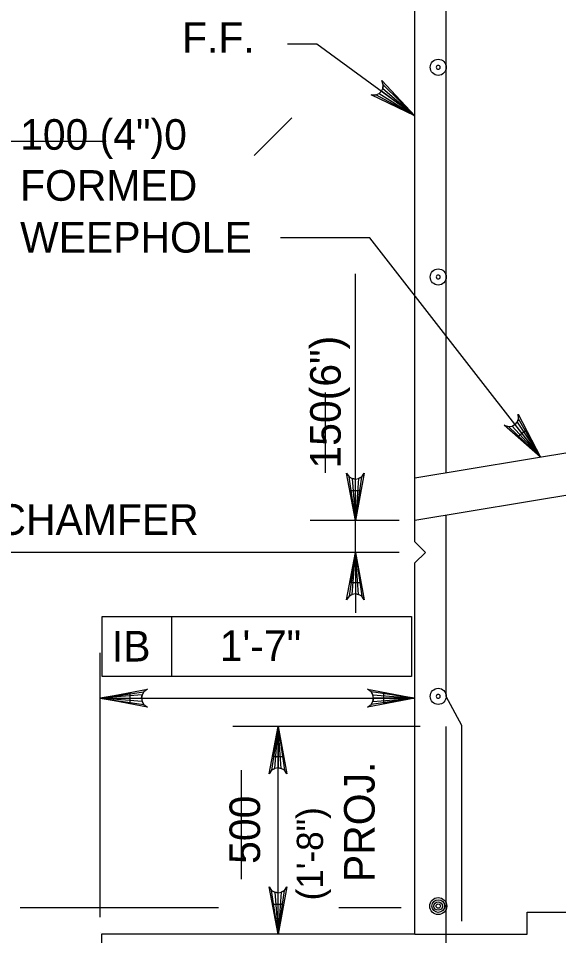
# Model space of a CAD drawing. Extents: x 179 to 454, y -271 to 54.
# Drawn here: x 235.291 to 237.413, y -96.43 to -92.833 of the extents above; entities that cross this region are included whole.
import ezdxf

# ---------------------------------------------------------------- set-up
doc = ezdxf.new("R2010")
doc.units = 0
for name, color, linetype in [('Level 3', 7, 'Continuous'), ('Level 4', 7, 'Continuous'), ('Level 41', 7, 'Continuous'), ('Level 5', 7, 'Continuous'), ('Level 6', 7, 'Continuous'), ('Level 7', 7, 'Continuous'), ('Level 9', 7, 'Continuous')]:
    doc.layers.add(name, color=color, linetype=linetype)

# ---------------------------------------------------------------- blocks, each defined once
blk = doc.blocks.new('B')
at = {"layer": 'Level 3'}
blk.add_circle((0, 0), 0.107, dxfattribs=at)
for start, end in [(0, 180), (180, 0)]:
    blk.add_arc((0, 0), 0.026, start, end, dxfattribs=at)

msp = doc.modelspace()

# ---------------------------------------------------------------- linework, layer by layer
at = {"layer": 'Level 3'}
for p, q in [((236.4629, -92.9338), (236.3486, -92.9338)), ((236.8483, -93.2147), (236.4629, -92.9338)), ((236.217, -93.3705), (236.3646, -93.223)), ((236.6148, -94.8027), (236.6148, -93.8347)), ((236.6148, -94.6846), (236.6148, -94.5664)), ((236.7868, -94.8027), (236.4377, -94.8027)), ((236.6148, -94.9275), (236.6148, -94.8027)), ((236.8483, -94.8864), (236.8893, -94.9275)), ((236.7868, -94.9275), (234.7979, -94.9275)), ((236.586, -94.9275), (236.4377, -94.9275)), ((236.6148, -94.9275), (236.6148, -95.1637)), ((236.8483, -94.9685), (236.8893, -94.9275)), ((235.6203, -95.1784), (236.8354, -95.1784)), ((235.6203, -95.4146), (235.6203, -95.1784)), ((235.8942, -95.4146), (235.8942, -95.1784)), ((236.8354, -95.1784), (236.8354, -95.4146)), ((236.8354, -95.4146), (235.6203, -95.4146)), ((236.8688, -95.6096), (236.1337, -95.6096)), ((236.3109, -96.4247), (236.3109, -95.6096)), ((236.0769, -96.3217), (235.2986, -96.3217)), ((236.7944, -96.3217), (236.5496, -96.3217))]:
    msp.add_line(p, q, dxfattribs=at)
for points in [[(236.8483, -93.2147), (236.6771, -93.1332), (236.6946, -93.1336), (236.7079, -93.1278), (236.717, -93.119), (236.7227, -93.1077), (236.724, -93.0932), (236.7183, -93.0767), (236.8483, -93.2147), (236.724, -93.0932), (236.7227, -93.1077), (236.8483, -93.2147), (236.717, -93.119), (236.7079, -93.1278), (236.8483, -93.2147), (236.6946, -93.1336)], [(237.3412, -94.5542), (237.1991, -94.4286), (237.2157, -94.4338), (237.2302, -94.432), (237.2413, -94.426), (237.2499, -94.4167), (237.2552, -94.4032), (237.2542, -94.3857), (237.3412, -94.5542), (237.2552, -94.4032), (237.2499, -94.4167), (237.3412, -94.5542), (237.2413, -94.426), (237.2302, -94.432), (237.3412, -94.5542), (237.2157, -94.4338)], [(236.6148, -94.8027), (236.5799, -94.6162), (236.5898, -94.6306), (236.6023, -94.638), (236.6148, -94.6402), (236.6273, -94.638), (236.6398, -94.6306), (236.6497, -94.6162), (236.6148, -94.8027), (236.6398, -94.6306), (236.6273, -94.638), (236.6148, -94.8027), (236.6148, -94.6402), (236.6023, -94.638), (236.6148, -94.8027), (236.5898, -94.6306)], [(236.6148, -94.9275), (236.6497, -95.1139), (236.6398, -95.0996), (236.6273, -95.0922), (236.6148, -95.09), (236.6023, -95.0922), (236.5898, -95.0996), (236.5799, -95.1139), (236.6148, -94.9275), (236.5898, -95.0996), (236.6023, -95.0922), (236.6148, -94.9275), (236.6148, -95.09), (236.6273, -95.0922), (236.6148, -94.9275), (236.6398, -95.0996)], [(235.6125, -95.499), (235.7989, -95.4641), (235.7846, -95.474), (235.7772, -95.4865), (235.775, -95.499), (235.7772, -95.5115), (235.7846, -95.524), (235.7989, -95.5339), (235.6125, -95.499), (235.7846, -95.524), (235.7772, -95.5115), (235.6125, -95.499), (235.775, -95.499), (235.7772, -95.4865), (235.6125, -95.499), (235.7846, -95.474)], [(236.8483, -95.499), (236.6619, -95.5339), (236.6762, -95.524), (236.6837, -95.5115), (236.6858, -95.499), (236.6837, -95.4865), (236.6762, -95.474), (236.6619, -95.4641), (236.8483, -95.499), (236.6762, -95.474), (236.6837, -95.4865), (236.8483, -95.499), (236.6858, -95.499), (236.6837, -95.5115), (236.8483, -95.499), (236.6762, -95.524)], [(236.3109, -95.6096), (236.3458, -95.796), (236.3359, -95.7817), (236.3234, -95.7742), (236.3109, -95.7721), (236.2984, -95.7742), (236.2859, -95.7817), (236.276, -95.796), (236.3109, -95.6096), (236.2859, -95.7817), (236.2984, -95.7742), (236.3109, -95.6096), (236.3109, -95.7721), (236.3234, -95.7742), (236.3109, -95.6096), (236.3359, -95.7817)], [(236.3109, -96.4247), (236.276, -96.2382), (236.2859, -96.2526), (236.2984, -96.26), (236.3109, -96.2622), (236.3234, -96.26), (236.3359, -96.2526), (236.3458, -96.2382), (236.3109, -96.4247), (236.3359, -96.2526), (236.3234, -96.26), (236.3109, -96.4247), (236.3109, -96.2622), (236.2984, -96.26), (236.3109, -96.4247), (236.2859, -96.2526)]]:
    msp.add_lwpolyline(points, dxfattribs=at)
for points in [[(236.5952, -94.6846), (236.6345, -94.6846), (236.6148, -94.8027)], [(236.5952, -95.0456), (236.6345, -95.0456), (236.6148, -94.9275)], [(236.2912, -95.7277), (236.3306, -95.7277), (236.3109, -95.6096)], [(236.2912, -96.3066), (236.3306, -96.3066), (236.3109, -96.4247)]]:
    msp.add_lwpolyline(points, close=True, dxfattribs=at)
at = {"layer": 'Level 4'}
for p, q in [((236.6712, -93.6937), (236.3212, -93.6937)), ((237.3412, -94.5542), (236.6712, -93.6937)), ((235.6125, -96.358), (235.6125, -95.3218)), ((235.6125, -95.499), (236.8483, -95.499))]:
    msp.add_line(p, q, dxfattribs=at)
for points in [[(237.2841, -94.449), (237.2531, -94.4732), (237.3412, -94.5542)], [(235.7306, -95.5187), (235.7306, -95.4793), (235.6125, -95.499)], [(236.7264, -95.5187), (236.7264, -95.4793), (236.8446, -95.499)]]:
    msp.add_lwpolyline(points, close=True, dxfattribs=at)
at = {"layer": 'Level 41'}
for p, q in [((235.6362, -93.3154), (235.2523, -93.3154)), ((236.4963, -94.3002), (236.4963, -94.615)), ((236.1656, -95.7815), (236.1656, -96.2082))]:
    msp.add_line(p, q, dxfattribs=at)
at = {"layer": 'Level 5'}
for p, q in [((236.9709, -94.6132), (236.9709, -91.6547)), ((236.9709, -95.4923), (236.9709, -94.7795)), ((237.0324, -95.606), (236.9709, -95.4923)), ((236.9709, -97.3042), (236.9709, -95.6096)), ((237.0324, -96.3734), (237.0324, -95.606))]:
    msp.add_line(p, q, dxfattribs=at)
for radius in [0.0333, 0.025, 0.0167, 0.00833]:
    msp.add_circle((236.9399, -96.3142), radius, dxfattribs=at)
at = {"layer": 'Level 6'}
msp.add_lwpolyline([(236.8483, -96.4247), (237.2896, -96.4247), (237.2896, -96.3382), (237.5772, -96.3382), (237.5772, -96.4247), (238.0433, -96.4247)], dxfattribs=at)
at = {"layer": 'Level 7'}
for p, q in [((236.8446, -95.499), (236.8446, -95.499)), ((235.6125, -96.4196), (235.6125, -96.4196)), ((236.8446, -96.425), (236.8446, -96.425))]:
    msp.add_line(p, q, dxfattribs=at)
at = {"layer": 'Level 9'}
for p, q in [((236.8483, -94.8864), (236.8483, -90.9748)), ((237.8799, -94.4645), (236.8483, -94.6364)), ((238.5729, -94.5152), (236.8483, -94.8027)), ((236.8483, -96.4247), (236.8483, -94.9685)), ((236.8483, -96.4247), (235.618, -96.4247)), ((235.618, -96.4247), (235.618, -97.4089))]:
    msp.add_line(p, q, dxfattribs=at)

# ---------------------------------------------------------------- block references
at = {"layer": 'Level 3', "xscale": 0.29527500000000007, "yscale": 0.29527500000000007, "rotation": 90}
for p in [(236.9398, -93.025), (236.9398, -93.8473), (236.9398, -95.4919)]:
    msp.add_blockref('B', p, dxfattribs=at)

# ---------------------------------------------------------------- texts
at = {"layer": 'Level 3'}
for s, p in [('F.F.', (235.9344, -92.9682)), ('100 (4")0', (235.2985, -93.3484)), ('FORMED', (235.2985, -93.5484)), ('WEEPHOLE', (235.2985, -93.7518)), ('20 (3/4")CHAMFER', (234.5958, -94.8585)), ('IB', (235.6586, -95.3552))]:
    msp.add_text(s, height=0.12, dxfattribs=at).set_placement(p)
for s, height, p in [('150(6")', 0.12, (236.557, -94.5987)), ('PROJ.', 0.12, (236.6902, -96.2204)), ('500', 0.12, (236.2404, -96.1489)), ('(1\'-8")', 0.10289, (236.4876, -96.2922))]:
    msp.add_text(s, height=height, rotation=90, dxfattribs=at).set_placement(p)
at = {"layer": 'Level 41'}
msp.add_text('1\'-7"', height=0.12, dxfattribs=at).set_placement((236.0821, -95.3535))

doc.saveas('drawing.dxf')
